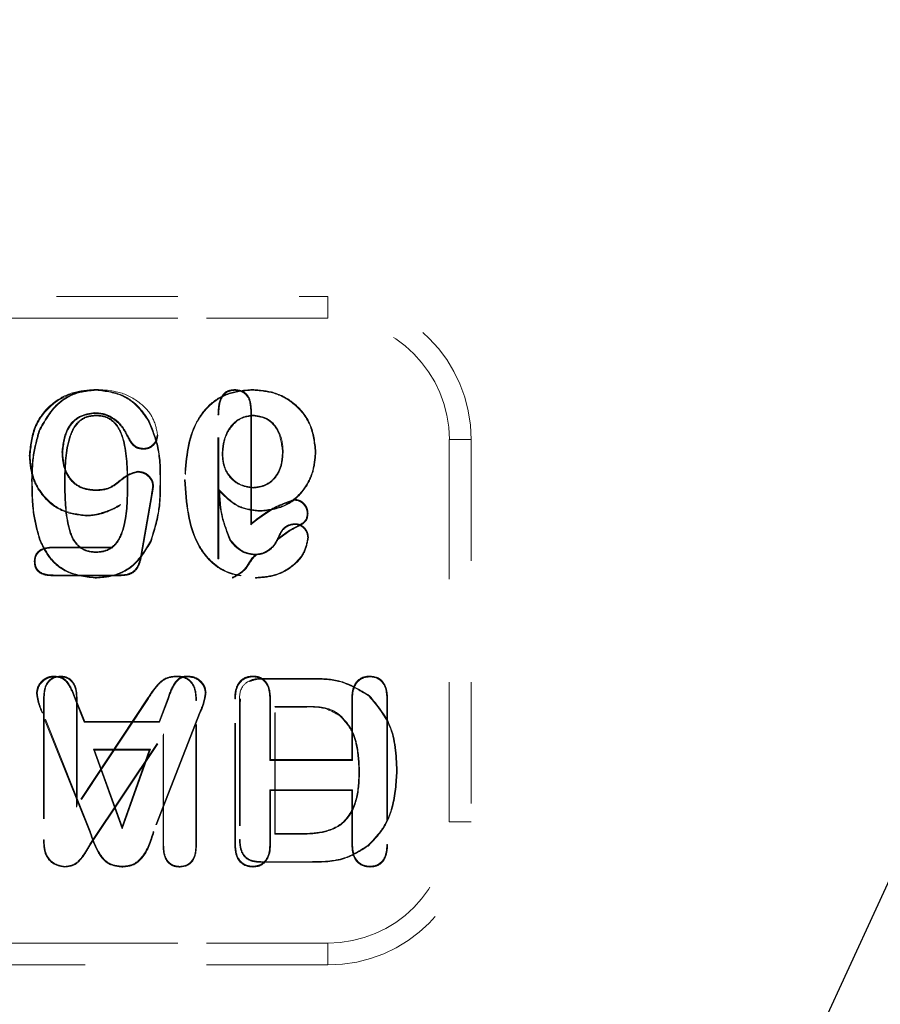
# Model space of a CAD drawing. Header units: inches. Extents: x 220 to 877, y 4 to 174.
# Tile 361 of 656: x 421.457 to 422.166, y 151.398 to 152.21. Entities that reach past the tile are written whole.
import ezdxf

# ---------------------------------------------------------------- set-up
doc = ezdxf.new("R2010")
doc.units = ezdxf.units.IN
doc.header["$LTSCALE"] = 0.5
doc.header["$MEASUREMENT"] = 0
doc.linetypes.add('HIDDEN', pattern=[0.225, 0.15, -0.075])
doc.layers.add('SID-M-S', color=105, linetype='Continuous')
doc.layers.add('SVD-M-S', color=8, linetype='Continuous')

msp = doc.modelspace()

# ---------------------------------------------------------------- linework, layer by layer
at = {"layer": 'SID-M-S'}
msp.add_line((422.81865, 152.90807), (421.14421, 149.25471), dxfattribs=at)
at = {"layer": 'SVD-M-S', "linetype": 'HIDDEN', "lineweight": 18}
for p, q in [((420.68766, 151.98205), (421.71129, 151.98205)), ((421.71129, 151.96401), (421.71129, 151.98205)), ((421.71129, 151.98205), (421.71129, 151.96401)), ((420.68766, 151.96401), (421.71129, 151.96401)), ((421.71129, 151.96401), (420.68766, 151.96401)), ((421.52062, 151.90476), (421.52062, 151.90528)), ((421.63461, 151.90466), (421.63461, 151.90528)), ((421.64912, 151.90476), (421.64912, 151.90528)), ((421.64767, 151.8886), (421.64829, 151.88861)), ((421.64767, 151.8886), (421.64767, 151.79381)), ((421.64829, 151.88861), (421.64829, 151.79504)), ((421.51936, 151.88621), (421.51936, 151.88559)), ((421.52028, 151.88414), (421.52028, 151.88362)), ((421.62135, 151.88442), (421.62073, 151.88442)), ((421.62073, 151.76573), (421.62073, 151.88442)), ((421.62135, 151.76574), (421.62135, 151.88442)), ((421.64995, 151.88414), (421.64995, 151.88362)), ((421.5636, 151.87897), (421.56405, 151.87923)), ((421.47367, 151.87104), (421.47319, 151.87123)), ((421.54689, 151.86638), (421.54633, 151.86612)), ((421.57053, 151.86732), (421.57115, 151.86732)), ((421.55931, 151.85669), (421.55931, 151.85607)), ((421.81135, 151.86394), (421.81135, 151.54898)), ((421.81135, 151.86394), (421.8294, 151.86394)), ((421.8294, 151.86394), (421.81135, 151.86394)), ((421.81135, 151.54898), (421.81135, 151.86394)), ((421.8294, 151.86394), (421.8294, 151.54898)), ((421.46584, 151.8505), (421.46522, 151.8505)), ((421.49216, 151.85358), (421.49278, 151.85357)), ((421.62416, 151.8521), (421.62467, 151.8521)), ((421.6744, 151.8537), (421.67388, 151.8537)), ((421.70093, 151.85392), (421.70144, 151.85391)), ((421.55465, 151.83724), (421.55464, 151.83786)), ((421.46771, 151.83011), (421.46719, 151.83011)), ((421.49423, 151.82712), (421.49475, 151.82712)), ((421.54645, 151.82629), (421.54593, 151.82629)), ((421.56699, 151.82569), (421.56762, 151.82568)), ((421.57297, 151.82835), (421.57349, 151.82835)), ((421.59369, 151.83094), (421.59318, 151.83094)), ((421.64974, 151.82405), (421.64974, 151.82457)), ((421.51892, 151.82198), (421.51893, 151.8226)), ((421.56587, 151.81864), (421.55716, 151.76833)), ((421.56648, 151.81854), (421.55777, 151.76822)), ((421.56587, 151.81864), (421.56648, 151.81854)), ((421.62155, 151.82285), (421.62215, 151.82137)), ((421.54043, 151.81048), (421.5396, 151.80931)), ((421.6838, 151.81411), (421.68379, 151.81473)), ((421.51241, 151.80157), (421.51241, 151.80095)), ((421.65583, 151.8054), (421.65583, 151.80488)), ((421.6943, 151.80316), (421.69492, 151.80316)), ((421.64767, 151.79381), (421.64829, 151.79504)), ((421.68391, 151.79409), (421.68391, 151.79461)), ((421.67985, 151.78886), (421.66883, 151.78078)), ((421.67086, 151.78344), (421.67038, 151.78363)), ((421.67958, 151.78942), (421.67048, 151.78275)), ((421.67958, 151.78942), (421.67985, 151.78886)), ((421.69474, 151.7832), (421.69526, 151.7832)), ((421.47428, 151.78105), (421.4738, 151.78086)), ((421.48437, 151.77474), (421.48435, 151.77536)), ((421.48435, 151.77536), (421.53369, 151.77536)), ((421.48437, 151.77474), (421.53421, 151.77474)), ((421.53421, 151.77474), (421.53369, 151.77536)), ((421.56512, 151.78016), (421.56559, 151.77994)), ((421.63058, 151.7811), (421.63101, 151.78139)), ((421.52006, 151.7709), (421.52006, 151.77142)), ((421.55716, 151.76833), (421.55777, 151.76822)), ((421.65094, 151.76893), (421.65094, 151.76945)), ((421.46996, 151.7637), (421.46934, 151.7637)), ((421.62135, 151.76574), (421.62073, 151.76573)), ((421.48498, 151.75235), (421.48497, 151.75173)), ((421.5395, 151.75173), (421.48497, 151.75173)), ((421.53949, 151.75235), (421.48498, 151.75235)), ((421.53949, 151.75235), (421.5395, 151.75173)), ((421.63259, 151.75039), (421.63258, 151.74977)), ((421.5196, 151.75028), (421.5196, 151.74977)), ((421.65162, 151.75028), (421.65162, 151.74977)), ((421.48602, 151.66844), (421.48601, 151.66906)), ((421.49081, 151.66854), (421.49081, 151.66906)), ((421.58669, 151.66854), (421.58669, 151.66906)), ((421.59631, 151.66844), (421.59631, 151.66906)), ((421.64944, 151.66844), (421.64943, 151.66906)), ((421.65792, 151.66657), (421.65792, 151.66709)), ((421.69797, 151.66709), (421.65792, 151.66709)), ((421.69796, 151.66657), (421.65792, 151.66657)), ((421.69796, 151.66657), (421.69797, 151.66709)), ((421.74589, 151.66844), (421.74589, 151.66906)), ((421.47175, 151.65493), (421.47113, 151.65494)), ((421.61027, 151.65512), (421.61089, 151.65512)), ((421.47703, 151.6514), (421.47703, 151.53391)), ((421.47755, 151.65139), (421.47703, 151.6514)), ((421.47755, 151.65139), (421.47755, 151.53391)), ((421.50313, 151.64978), (421.5037, 151.65002)), ((421.50313, 151.64978), (421.51048, 151.63104)), ((421.5037, 151.65002), (421.5109, 151.63166)), ((421.50408, 151.65149), (421.50459, 151.65149)), ((421.50408, 151.56104), (421.50408, 151.65149)), ((421.5634, 151.65068), (421.50408, 151.56104)), ((421.50459, 151.56276), (421.50459, 151.65149)), ((421.56297, 151.65097), (421.50459, 151.56276)), ((421.5634, 151.65068), (421.56297, 151.65097)), ((421.57214, 151.63166), (421.57933, 151.65042)), ((421.57256, 151.63104), (421.57991, 151.65019)), ((421.57991, 151.65019), (421.57933, 151.65042)), ((421.6025, 151.649), (421.60302, 151.649)), ((421.6025, 151.52924), (421.6025, 151.649)), ((421.60302, 151.52923), (421.60302, 151.649)), ((421.63513, 151.65026), (421.63451, 151.65026)), ((421.63451, 151.53028), (421.63451, 151.65026)), ((421.63513, 151.53029), (421.63513, 151.65026)), ((421.63845, 151.64547), (421.63845, 151.53434)), ((421.63897, 151.64546), (421.63845, 151.64547)), ((421.63925, 151.65021), (421.63897, 151.64546)), ((421.63897, 151.64546), (421.63897, 151.53435)), ((421.66342, 151.65053), (421.66404, 151.65054)), ((421.66342, 151.65053), (421.66342, 151.59954)), ((421.66404, 151.65054), (421.66404, 151.60016)), ((421.73159, 151.65053), (421.73097, 151.65054)), ((421.73097, 151.60016), (421.73097, 151.65054)), ((421.73159, 151.59954), (421.73159, 151.65053)), ((421.74533, 151.6524), (421.74567, 151.65279)), ((421.75988, 151.65026), (421.7605, 151.65026)), ((421.75988, 151.65026), (421.75988, 151.53029)), ((421.7605, 151.65026), (421.7605, 151.53028)), ((421.47632, 151.63884), (421.47574, 151.63861)), ((421.51511, 151.54037), (421.47574, 151.63861)), ((421.51569, 151.54059), (421.47632, 151.63884)), ((421.60589, 151.63967), (421.56735, 151.54077)), ((421.60646, 151.63944), (421.56792, 151.54055)), ((421.60589, 151.63967), (421.60646, 151.63944)), ((421.66746, 151.64398), (421.66798, 151.64347)), ((421.66746, 151.53862), (421.66746, 151.64398)), ((421.66746, 151.64398), (421.69163, 151.64398)), ((421.66798, 151.64347), (421.69163, 151.64347)), ((421.66798, 151.53914), (421.66798, 151.64347)), ((421.69163, 151.64398), (421.69163, 151.64347)), ((421.51048, 151.63104), (421.5109, 151.63166)), ((421.51048, 151.63104), (421.57256, 151.63104)), ((421.5109, 151.63166), (421.57214, 151.63166)), ((421.57256, 151.63104), (421.57214, 151.63166)), ((421.72153, 151.63663), (421.72119, 151.63624)), ((421.51517, 151.53034), (421.57597, 151.62155)), ((421.57597, 151.62155), (421.57546, 151.61985)), ((421.57597, 151.62155), (421.57597, 151.52924)), ((421.5156, 151.53006), (421.57546, 151.61985)), ((421.57546, 151.61985), (421.57546, 151.52923)), ((421.51823, 151.60865), (421.54185, 151.5432)), ((421.56502, 151.60865), (421.51823, 151.60865)), ((421.51823, 151.60865), (421.51911, 151.60803)), ((421.51911, 151.60803), (421.54184, 151.54504)), ((421.56414, 151.60803), (421.51911, 151.60803)), ((421.54184, 151.54504), (421.56414, 151.60803)), ((421.54185, 151.5432), (421.56502, 151.60865)), ((421.56502, 151.60865), (421.56414, 151.60803)), ((421.66342, 151.59954), (421.66404, 151.60016)), ((421.66342, 151.59954), (421.73159, 151.59954)), ((421.66404, 151.60016), (421.73097, 151.60016)), ((421.73159, 151.59954), (421.73097, 151.60016)), ((421.73739, 151.59072), (421.73688, 151.59072)), ((421.76786, 151.59093), (421.76837, 151.59093)), ((421.73159, 151.57519), (421.66342, 151.57519)), ((421.66342, 151.57519), (421.66342, 151.53047)), ((421.66342, 151.57519), (421.66404, 151.57457)), ((421.73097, 151.57457), (421.66404, 151.57457)), ((421.66404, 151.57457), (421.66404, 151.53046)), ((421.73159, 151.57519), (421.73097, 151.57457)), ((421.73097, 151.53046), (421.73097, 151.57457)), ((421.73159, 151.53047), (421.73159, 151.57519)), ((421.50408, 151.56104), (421.50459, 151.56276)), ((421.81135, 151.54898), (421.8294, 151.54898)), ((421.8294, 151.54898), (421.81135, 151.54898)), ((421.51569, 151.54059), (421.51511, 151.54037)), ((421.54185, 151.5432), (421.54184, 151.54504)), ((421.56735, 151.54077), (421.56792, 151.54055)), ((421.47755, 151.53391), (421.47703, 151.53391)), ((421.63897, 151.53435), (421.63845, 151.53434)), ((421.66746, 151.53862), (421.66798, 151.53914)), ((421.68859, 151.53862), (421.66746, 151.53862)), ((421.68859, 151.53914), (421.66798, 151.53914)), ((421.68859, 151.53862), (421.68859, 151.53914)), ((421.51517, 151.53034), (421.5156, 151.53006)), ((421.57597, 151.52924), (421.57546, 151.52923)), ((421.6025, 151.52924), (421.60302, 151.52923)), ((421.63513, 151.53029), (421.63451, 151.53028)), ((421.66342, 151.53047), (421.66404, 151.53046)), ((421.73159, 151.53047), (421.73097, 151.53046)), ((421.74408, 151.52929), (421.74441, 151.52889)), ((421.75988, 151.53029), (421.7605, 151.53028)), ((421.47911, 151.52235), (421.47863, 151.52216)), ((421.65654, 151.51603), (421.65654, 151.51551)), ((421.65654, 151.51603), (421.69692, 151.51603)), ((421.65654, 151.51551), (421.69692, 151.51551)), ((421.69692, 151.51603), (421.69692, 151.51551)), ((421.49454, 151.51209), (421.49453, 151.51158)), ((421.54162, 151.5122), (421.54163, 151.51158)), ((421.58908, 151.51209), (421.58908, 151.51158)), ((421.64943, 151.5122), (421.64943, 151.51158)), ((421.74589, 151.5122), (421.74589, 151.51158)), ((421.71129, 151.44891), (420.68766, 151.44891)), ((420.68766, 151.44891), (421.71129, 151.44891)), ((421.71129, 151.44891), (421.71129, 151.43087)), ((421.71129, 151.43087), (421.71129, 151.44891)), ((421.71129, 151.43087), (420.68766, 151.43087))]:
    msp.add_line(p, q, dxfattribs=at)
for centre, radius, start, end in [((421.71129, 151.86394), 0.11811, 0, 90), ((421.71129, 151.86394), 0.10007, 0, 90), ((421.71129, 151.86394), 0.10007, 0, 90), ((421.71129, 151.54898), 0.10007, 270, 0), ((421.71129, 151.54898), 0.11811, 270, 0), ((421.71129, 151.54898), 0.10007, 270, 0)]:
    msp.add_arc(centre, radius, start, end, dxfattribs=at)
for points, knots in [([(421.46522, 151.8505), (421.46605, 151.85863), (421.46769, 151.87487), (421.482, 151.89358), (421.50061, 151.90385), (421.51337, 151.9048), (421.51976, 151.90528)], [0, 0, 0, 0, 0.280075, 0.559204, 0.779404, 1, 1, 1, 1]), ([(421.46584, 151.8505), (421.46666, 151.85855), (421.46828, 151.87461), (421.48242, 151.8931), (421.50082, 151.90325), (421.51344, 151.90419), (421.51976, 151.90466)], [0, 0, 0, 0, 0.280442, 0.559177, 0.77906, 1, 1, 1, 1]), ([(421.52062, 151.90528), (421.51482, 151.90471), (421.50324, 151.90359), (421.48481, 151.89254), (421.47759, 151.87931), (421.47319, 151.87123)], [0, 0, 0, 0, 0.2805729, 0.5610777, 1, 1, 1, 1]), ([(421.52062, 151.90476), (421.51489, 151.9042), (421.50342, 151.90309), (421.48518, 151.89215), (421.47803, 151.87905), (421.47367, 151.87104)], [0, 0, 0, 0, 0.280548, 0.560715, 1, 1, 1, 1]), ([(421.51976, 151.90528), (421.52638, 151.90495), (421.53962, 151.90429), (421.55621, 151.89552), (421.568, 151.88267), (421.5701, 151.87244), (421.57115, 151.86732)], [0, 0, 0, 0, 0.280869, 0.560679, 0.780594, 1, 1, 1, 1]), ([(421.56405, 151.87923), (421.56129, 151.88336), (421.55578, 151.89162), (421.54123, 151.90259), (421.52842, 151.90426), (421.52062, 151.90528)], [0, 0, 0, 0, 0.280993, 0.561726, 1, 1, 1, 1]), ([(421.5636, 151.87897), (421.56087, 151.88307), (421.55541, 151.89125), (421.54101, 151.9021), (421.52834, 151.90376), (421.52062, 151.90476)], [0, 0, 0, 0, 0.281467, 0.562052, 1, 1, 1, 1]), ([(421.64912, 151.90528), (421.64255, 151.90475), (421.62942, 151.90369), (421.61217, 151.89294), (421.59571, 151.86896), (421.59422, 151.84661), (421.59318, 151.83094)], [0, 0, 0, 0, 0.187077, 0.373675, 0.560628, 1, 1, 1, 1]), ([(421.64912, 151.90476), (421.64261, 151.90424), (421.62961, 151.90319), (421.61252, 151.89255), (421.5962, 151.86874), (421.59472, 151.84654), (421.59369, 151.83094)], [0, 0, 0, 0, 0.186911, 0.37284, 0.559445, 1, 1, 1, 1]), ([(421.62073, 151.88442), (421.62093, 151.88926), (421.62118, 151.89533), (421.62498, 151.90136), (421.62858, 151.90461), (421.6322, 151.90501), (421.63461, 151.90528)], [0, 0, 0, 0, 0.499468, 0.625552, 0.750747, 1, 1, 1, 1]), ([(421.62135, 151.88442), (421.62154, 151.88916), (421.62177, 151.89507), (421.62544, 151.90092), (421.62885, 151.90403), (421.6323, 151.90441), (421.63461, 151.90466)], [0, 0, 0, 0, 0.506436, 0.630972, 0.753295, 1, 1, 1, 1]), ([(421.63461, 151.90528), (421.6369, 151.90501), (421.64149, 151.90449), (421.64758, 151.89819), (421.64802, 151.89225), (421.64829, 151.88861)], [0, 0, 0, 0, 0.280361, 0.559919, 1, 1, 1, 1]), ([(421.63461, 151.90466), (421.63608, 151.90455), (421.63899, 151.90435), (421.64289, 151.90218), (421.64704, 151.89719), (421.64741, 151.89215), (421.64767, 151.8886)], [0, 0, 0, 0, 0.188034, 0.372299, 0.55708, 1, 1, 1, 1]), ([(421.70144, 151.85391), (421.70059, 151.8616), (421.69889, 151.87697), (421.68488, 151.89432), (421.66724, 151.90389), (421.65516, 151.90481), (421.64912, 151.90528)], [0, 0, 0, 0, 0.279719, 0.559036, 0.779416, 1, 1, 1, 1]), ([(421.70093, 151.85392), (421.70008, 151.86153), (421.6984, 151.87675), (421.68454, 151.89391), (421.66707, 151.90339), (421.65511, 151.9043), (421.64912, 151.90476)], [0, 0, 0, 0, 0.279828, 0.558869, 0.77913, 1, 1, 1, 1]), ([(421.51936, 151.88621), (421.51488, 151.8856), (421.50593, 151.88438), (421.49429, 151.87203), (421.49297, 151.86056), (421.49216, 151.85358)], [0, 0, 0, 0, 0.280933, 0.562407, 1, 1, 1, 1]), ([(421.51936, 151.88559), (421.51499, 151.885), (421.50624, 151.88381), (421.49486, 151.8717), (421.49357, 151.86045), (421.49278, 151.85357)], [0, 0, 0, 0, 0.279961, 0.560246, 1, 1, 1, 1]), ([(421.49423, 151.82712), (421.49436, 151.83867), (421.49456, 151.85602), (421.50162, 151.87593), (421.51136, 151.8834), (421.51731, 151.88389), (421.52028, 151.88414)], [0, 0, 0, 0, 0.497472, 0.747313, 0.873819, 1, 1, 1, 1]), ([(421.49475, 151.82712), (421.49488, 151.83863), (421.49508, 151.85585), (421.50203, 151.87558), (421.51157, 151.88291), (421.51737, 151.88338), (421.52028, 151.88362)], [0, 0, 0, 0, 0.501487, 0.750618, 0.875105, 1, 1, 1, 1]), ([(421.54689, 151.86638), (421.54533, 151.86935), (421.5422, 151.8753), (421.53521, 151.88175), (421.5273, 151.88558), (421.522, 151.886), (421.51936, 151.88621)], [0, 0, 0, 0, 0.278852, 0.558815, 0.779736, 1, 1, 1, 1]), ([(421.54633, 151.86612), (421.54479, 151.86905), (421.54172, 151.87489), (421.53487, 151.88122), (421.52713, 151.88497), (421.52195, 151.88539), (421.51936, 151.88559)], [0, 0, 0, 0, 0.280165, 0.560008, 0.780024, 1, 1, 1, 1]), ([(421.52028, 151.88414), (421.52329, 151.8839), (421.52932, 151.88342), (421.53917, 151.87581), (421.54624, 151.85559), (421.54636, 151.838), (421.54645, 151.82629)], [0, 0, 0, 0, 0.126073, 0.252662, 0.502459, 1, 1, 1, 1]), ([(421.52028, 151.88362), (421.52323, 151.88339), (421.52912, 151.88293), (421.53877, 151.87545), (421.54572, 151.85543), (421.54585, 151.83796), (421.54593, 151.82629)], [0, 0, 0, 0, 0.124889, 0.249335, 0.49844, 1, 1, 1, 1]), ([(421.62416, 151.8521), (421.62447, 151.85637), (421.62511, 151.86493), (421.63105, 151.87556), (421.63976, 151.88295), (421.64656, 151.88375), (421.64995, 151.88414)], [0, 0, 0, 0, 0.279176, 0.558869, 0.779624, 1, 1, 1, 1]), ([(421.62467, 151.8521), (421.62498, 151.85632), (421.62561, 151.86475), (421.63145, 151.8752), (421.63998, 151.88247), (421.64663, 151.88324), (421.64995, 151.88362)], [0, 0, 0, 0, 0.280632, 0.560536, 0.78037, 1, 1, 1, 1]), ([(421.64995, 151.88414), (421.65407, 151.88351), (421.66231, 151.88225), (421.67015, 151.87309), (421.67392, 151.86329), (421.67424, 151.85689), (421.6744, 151.8537)], [0, 0, 0, 0, 0.279734, 0.559802, 0.780298, 1, 1, 1, 1]), ([(421.64995, 151.88362), (421.65396, 151.88301), (421.66198, 151.88177), (421.6721, 151.87033), (421.67321, 151.86), (421.67388, 151.8537)], [0, 0, 0, 0, 0.279539, 0.560136, 1, 1, 1, 1]), ([(421.57297, 151.82835), (421.57297, 151.83819), (421.57297, 151.85569), (421.56645, 151.87188), (421.5636, 151.87897)], [0, 0, 0, 0, 0.561814, 1, 1, 1, 1]), ([(421.57349, 151.82835), (421.57349, 151.83822), (421.57348, 151.85581), (421.56692, 151.87208), (421.56405, 151.87923)], [0, 0, 0, 0, 0.560838, 1, 1, 1, 1]), ([(421.47319, 151.87123), (421.47114, 151.86368), (421.46749, 151.8502), (421.46728, 151.83625), (421.46719, 151.83011)], [0, 0, 0, 0, 0.559554, 1, 1, 1, 1]), ([(421.47367, 151.87104), (421.47164, 151.86354), (421.468, 151.85012), (421.4678, 151.83623), (421.46771, 151.83011)], [0, 0, 0, 0, 0.559087, 1, 1, 1, 1]), ([(421.55931, 151.85607), (421.55767, 151.85622), (421.55439, 151.85653), (421.54943, 151.86005), (421.5475, 151.86382), (421.54633, 151.86612)], [0, 0, 0, 0, 0.280017, 0.560139, 1, 1, 1, 1]), ([(421.55931, 151.85669), (421.55774, 151.85683), (421.55462, 151.85713), (421.54987, 151.86052), (421.54802, 151.86415), (421.54689, 151.86638)], [0, 0, 0, 0, 0.2782559, 0.5557717, 1, 1, 1, 1]), ([(421.57053, 151.86732), (421.57027, 151.86574), (421.56973, 151.86256), (421.56666, 151.85916), (421.56311, 151.85695), (421.56058, 151.85678), (421.55931, 151.85669)], [0, 0, 0, 0, 0.277791, 0.559583, 0.778147, 1, 1, 1, 1]), ([(421.57115, 151.86732), (421.57087, 151.86565), (421.57031, 151.86228), (421.56707, 151.85868), (421.56331, 151.85636), (421.56065, 151.85616), (421.55931, 151.85607)], [0, 0, 0, 0, 0.278968, 0.55929, 0.779513, 1, 1, 1, 1]), ([(421.51241, 151.80095), (421.50527, 151.80186), (421.49099, 151.80368), (421.47534, 151.81725), (421.46663, 151.83368), (421.46569, 151.84489), (421.46522, 151.8505)], [0, 0, 0, 0, 0.279525, 0.558857, 0.77936, 1, 1, 1, 1]), ([(421.51241, 151.80157), (421.50536, 151.80247), (421.49128, 151.80426), (421.47583, 151.81766), (421.46724, 151.83387), (421.46631, 151.84495), (421.46584, 151.8505)], [0, 0, 0, 0, 0.279519, 0.558504, 0.778985, 1, 1, 1, 1]), ([(421.49216, 151.85358), (421.49245, 151.84925), (421.49302, 151.84058), (421.4991, 151.82962), (421.50863, 151.82303), (421.51549, 151.82233), (421.51892, 151.82198)], [0, 0, 0, 0, 0.278823, 0.558736, 0.779773, 1, 1, 1, 1]), ([(421.49278, 151.85357), (421.49306, 151.84931), (421.49362, 151.84079), (421.49957, 151.83006), (421.50888, 151.82362), (421.51557, 151.82294), (421.51893, 151.8226)], [0, 0, 0, 0, 0.280699, 0.560258, 0.779956, 1, 1, 1, 1]), ([(421.64974, 151.82405), (421.64579, 151.82463), (421.63788, 151.82579), (421.62935, 151.83354), (421.62479, 151.84278), (421.62437, 151.84899), (421.62416, 151.8521)], [0, 0, 0, 0, 0.279467, 0.559452, 0.780102, 1, 1, 1, 1]), ([(421.64974, 151.82457), (421.64587, 151.82514), (421.63812, 151.82628), (421.62976, 151.83387), (421.62529, 151.84293), (421.62488, 151.84904), (421.62467, 151.8521)], [0, 0, 0, 0, 0.279326, 0.558659, 0.779189, 1, 1, 1, 1]), ([(421.67388, 151.8537), (421.67363, 151.84972), (421.67312, 151.84179), (421.66761, 151.83181), (421.65908, 151.82564), (421.65285, 151.82493), (421.64974, 151.82457)], [0, 0, 0, 0, 0.2806747, 0.5602757, 0.7801697, 1, 1, 1, 1]), ([(421.6744, 151.8537), (421.67414, 151.84967), (421.67362, 151.84161), (421.668, 151.83145), (421.65929, 151.82515), (421.65292, 151.82442), (421.64974, 151.82405)], [0, 0, 0, 0, 0.278969, 0.558885, 0.779705, 1, 1, 1, 1]), ([(421.65583, 151.8054), (421.66275, 151.80628), (421.67659, 151.80802), (421.6915, 151.82155), (421.69953, 151.83762), (421.70046, 151.84848), (421.70093, 151.85392)], [0, 0, 0, 0, 0.279283, 0.558244, 0.778895, 1, 1, 1, 1]), ([(421.65583, 151.80488), (421.66283, 151.80577), (421.67683, 151.80754), (421.69191, 151.82122), (421.70004, 151.83746), (421.70097, 151.84843), (421.70144, 151.85391)], [0, 0, 0, 0, 0.279388, 0.558651, 0.779278, 1, 1, 1, 1]), ([(421.51892, 151.82198), (421.52278, 151.82208), (421.53049, 151.82228), (421.53908, 151.82879), (421.5464, 151.83487), (421.55193, 151.83646), (421.55465, 151.83724)], [0, 0, 0, 0, 0.28487, 0.569566, 0.788821, 1, 1, 1, 1]), ([(421.51893, 151.8226), (421.52272, 151.82269), (421.53031, 151.82288), (421.53879, 151.82937), (421.54616, 151.83547), (421.55182, 151.83706), (421.55464, 151.83786)], [0, 0, 0, 0, 0.279977, 0.560502, 0.78139, 1, 1, 1, 1]), ([(421.55464, 151.83786), (421.55648, 151.83763), (421.56016, 151.83718), (421.56424, 151.83388), (421.56712, 151.83002), (421.56745, 151.82712), (421.56762, 151.82568)], [0, 0, 0, 0, 0.279669, 0.559699, 0.780039, 1, 1, 1, 1]), ([(421.55465, 151.83724), (421.5564, 151.83702), (421.55991, 151.83659), (421.56378, 151.83344), (421.56652, 151.82979), (421.56684, 151.82705), (421.56699, 151.82569)], [0, 0, 0, 0, 0.280665, 0.561365, 0.781253, 1, 1, 1, 1]), ([(421.46719, 151.83011), (421.46728, 151.82074), (421.46743, 151.80403), (421.47186, 151.78794), (421.4738, 151.78086)], [0, 0, 0, 0, 0.56037, 1, 1, 1, 1]), ([(421.46771, 151.83011), (421.46779, 151.82077), (421.46794, 151.80412), (421.47235, 151.78809), (421.47428, 151.78105)], [0, 0, 0, 0, 0.561036, 1, 1, 1, 1]), ([(421.52006, 151.7709), (421.51714, 151.77114), (421.51127, 151.77162), (421.50144, 151.77875), (421.4948, 151.79867), (421.49446, 151.81575), (421.49423, 151.82712)], [0, 0, 0, 0, 0.126103, 0.252838, 0.502509, 1, 1, 1, 1]), ([(421.52006, 151.77142), (421.5172, 151.77165), (421.51147, 151.77212), (421.50184, 151.77911), (421.49532, 151.79885), (421.49498, 151.8158), (421.49475, 151.82712)], [0, 0, 0, 0, 0.125052, 0.249629, 0.498484, 1, 1, 1, 1]), ([(421.54593, 151.82629), (421.54582, 151.81499), (421.54565, 151.79807), (421.53835, 151.77868), (421.52861, 151.77203), (421.52291, 151.77162), (421.52006, 151.77142)], [0, 0, 0, 0, 0.5015325, 0.7504334, 0.8749654, 1, 1, 1, 1]), ([(421.54645, 151.82629), (421.54633, 151.81494), (421.54617, 151.79789), (421.53875, 151.77831), (421.5288, 151.77154), (421.52297, 151.77111), (421.52006, 151.7709)], [0, 0, 0, 0, 0.497553, 0.747354, 0.873984, 1, 1, 1, 1]), ([(421.56512, 151.78016), (421.56785, 151.78893), (421.57276, 151.80466), (421.57291, 151.82109), (421.57297, 151.82835)], [0, 0, 0, 0, 0.558432, 1, 1, 1, 1]), ([(421.56559, 151.77994), (421.56834, 151.78877), (421.57327, 151.80456), (421.57342, 151.82107), (421.57349, 151.82835)], [0, 0, 0, 0, 0.559155, 1, 1, 1, 1]), ([(421.56699, 151.82569), (421.5668, 151.82438), (421.56645, 151.82203), (421.56605, 151.81968), (421.56587, 151.81864)], [0, 0, 0, 0, 0.556751, 1, 1, 1, 1]), ([(421.56762, 151.82568), (421.56742, 151.82434), (421.56707, 151.82196), (421.56666, 151.81959), (421.56648, 151.81854)], [0, 0, 0, 0, 0.559923, 1, 1, 1, 1]), ([(421.59318, 151.83094), (421.59446, 151.81163), (421.59608, 151.78746), (421.61285, 151.76455), (421.6278, 151.75256), (421.6421, 151.75088), (421.65162, 151.74977)], [0, 0, 0, 0, 0.499053, 0.624837, 0.750522, 1, 1, 1, 1]), ([(421.59369, 151.83094), (421.59497, 151.81172), (421.59656, 151.78769), (421.61321, 151.76493), (421.62802, 151.75304), (421.64219, 151.75139), (421.65162, 151.75028)], [0, 0, 0, 0, 0.500262, 0.625756, 0.750975, 1, 1, 1, 1]), ([(421.63058, 151.7811), (421.62764, 151.78864), (421.62239, 151.8021), (421.62181, 151.81651), (421.62155, 151.82285)], [0, 0, 0, 0, 0.559787, 1, 1, 1, 1]), ([(421.62155, 151.82285), (421.62686, 151.81729), (421.63635, 151.80738), (421.64988, 151.806), (421.65583, 151.8054)], [0, 0, 0, 0, 0.560007, 1, 1, 1, 1]), ([(421.62215, 151.82137), (421.62743, 151.8161), (421.63688, 151.80669), (421.65003, 151.80544), (421.65583, 151.80488)], [0, 0, 0, 0, 0.559367, 1, 1, 1, 1]), ([(421.63101, 151.78139), (421.62816, 151.78858), (421.62307, 151.80146), (421.62243, 151.81527), (421.62215, 151.82137)], [0, 0, 0, 0, 0.55837, 1, 1, 1, 1]), ([(421.54043, 151.81048), (421.53745, 151.80886), (421.53256, 151.80619), (421.52528, 151.80353), (421.51893, 151.8019), (421.51458, 151.80168), (421.51241, 151.80157)], [0, 0, 0, 0, 0.341425, 0.561414, 0.780857, 1, 1, 1, 1]), ([(421.5396, 151.80931), (421.53479, 151.8068), (421.52623, 151.8023), (421.51663, 151.80136), (421.51241, 151.80095)], [0, 0, 0, 0, 0.5603112, 1, 1, 1, 1]), ([(421.64767, 151.79381), (421.65391, 151.79868), (421.66495, 151.80729), (421.67809, 151.81204), (421.6838, 151.81411)], [0, 0, 0, 0, 0.565284, 1, 1, 1, 1]), ([(421.64829, 151.79504), (421.65439, 151.79977), (421.66523, 151.80818), (421.67813, 151.81273), (421.68379, 151.81473)], [0, 0, 0, 0, 0.562116, 1, 1, 1, 1]), ([(421.68379, 151.81473), (421.68544, 151.81448), (421.68876, 151.814), (421.69228, 151.81076), (421.69453, 151.80707), (421.69479, 151.80447), (421.69492, 151.80316)], [0, 0, 0, 0, 0.279006, 0.559181, 0.779708, 1, 1, 1, 1]), ([(421.6838, 151.81411), (421.68535, 151.81388), (421.68848, 151.81341), (421.6918, 151.81035), (421.69393, 151.80686), (421.69418, 151.8044), (421.6943, 151.80316)], [0, 0, 0, 0, 0.277566, 0.558651, 0.779074, 1, 1, 1, 1]), ([(421.6943, 151.80316), (421.69407, 151.80113), (421.69361, 151.79703), (421.68701, 151.79307), (421.68243, 151.79082), (421.67958, 151.78942)], [0, 0, 0, 0, 0.270954, 0.546277, 1, 1, 1, 1]), ([(421.69492, 151.80316), (421.69468, 151.80101), (421.69418, 151.7967), (421.68742, 151.79256), (421.68273, 151.79027), (421.67985, 151.78886)], [0, 0, 0, 0, 0.2779716, 0.5575629, 1, 1, 1, 1]), ([(421.68391, 151.79461), (421.68218, 151.79438), (421.67872, 151.79392), (421.67345, 151.79021), (421.67154, 151.78612), (421.67038, 151.78363)], [0, 0, 0, 0, 0.2801358, 0.5606378, 1, 1, 1, 1]), ([(421.68391, 151.79409), (421.68225, 151.79387), (421.67892, 151.79343), (421.67383, 151.78983), (421.67198, 151.78587), (421.67086, 151.78344)], [0, 0, 0, 0, 0.278778, 0.5579337, 1, 1, 1, 1]), ([(421.69526, 151.7832), (421.69503, 151.78487), (421.69457, 151.7882), (421.69155, 151.79193), (421.68787, 151.7943), (421.68523, 151.79451), (421.68391, 151.79461)], [0, 0, 0, 0, 0.279387, 0.559282, 0.779573, 1, 1, 1, 1]), ([(421.69474, 151.7832), (421.69452, 151.78479), (421.69408, 151.78798), (421.6912, 151.79153), (421.68769, 151.7938), (421.68518, 151.794), (421.68391, 151.79409)], [0, 0, 0, 0, 0.279711, 0.559877, 0.778913, 1, 1, 1, 1]), ([(421.67038, 151.78363), (421.66937, 151.78144), (421.66736, 151.77706), (421.66225, 151.77253), (421.65661, 151.76984), (421.65283, 151.76958), (421.65094, 151.76945)], [0, 0, 0, 0, 0.279963, 0.559815, 0.779832, 1, 1, 1, 1]), ([(421.67086, 151.78344), (421.66983, 151.7812), (421.66777, 151.77672), (421.66253, 151.77209), (421.65674, 151.76934), (421.65287, 151.76907), (421.65094, 151.76893)], [0, 0, 0, 0, 0.27909, 0.559118, 0.780178, 1, 1, 1, 1]), ([(421.65162, 151.74977), (421.65729, 151.7502), (421.66862, 151.75106), (421.68263, 151.75896), (421.69265, 151.77002), (421.69439, 151.77882), (421.69526, 151.7832)], [0, 0, 0, 0, 0.2806, 0.560848, 0.780976, 1, 1, 1, 1]), ([(421.65162, 151.75028), (421.65723, 151.75071), (421.66845, 151.75156), (421.68229, 151.75936), (421.69217, 151.77026), (421.69389, 151.7789), (421.69474, 151.7832)], [0, 0, 0, 0, 0.281725, 0.562372, 0.782147, 1, 1, 1, 1]), ([(421.46934, 151.7637), (421.46962, 151.76572), (421.47016, 151.76975), (421.47596, 151.77481), (421.48117, 151.77515), (421.48435, 151.77536)], [0, 0, 0, 0, 0.279706, 0.559386, 1, 1, 1, 1]), ([(421.46996, 151.7637), (421.47006, 151.76498), (421.47026, 151.76751), (421.47233, 151.77082), (421.47684, 151.77425), (421.48125, 151.77454), (421.48437, 151.77474)], [0, 0, 0, 0, 0.186887, 0.370092, 0.554846, 1, 1, 1, 1]), ([(421.4738, 151.78086), (421.47624, 151.7759), (421.4811, 151.76598), (421.49656, 151.75258), (421.51087, 151.75083), (421.5196, 151.74977)], [0, 0, 0, 0, 0.281133, 0.561633, 1, 1, 1, 1]), ([(421.47428, 151.78105), (421.4767, 151.77613), (421.48151, 151.76632), (421.4968, 151.75306), (421.51096, 151.75133), (421.5196, 151.75028)], [0, 0, 0, 0, 0.281517, 0.561565, 1, 1, 1, 1]), ([(421.5196, 151.75028), (421.525, 151.75069), (421.53578, 151.75149), (421.55351, 151.76068), (421.56071, 151.77277), (421.56512, 151.78016)], [0, 0, 0, 0, 0.2810456, 0.5606288, 1, 1, 1, 1]), ([(421.5196, 151.74977), (421.52505, 151.75017), (421.53594, 151.75099), (421.55385, 151.76027), (421.56114, 151.77249), (421.56559, 151.77994)], [0, 0, 0, 0, 0.280797, 0.561025, 1, 1, 1, 1]), ([(421.65094, 151.76893), (421.64814, 151.7693), (421.64352, 151.76991), (421.63798, 151.77327), (421.63381, 151.77675), (421.63165, 151.77965), (421.63058, 151.7811)], [0, 0, 0, 0, 0.339989, 0.560427, 0.780616, 1, 1, 1, 1]), ([(421.65094, 151.76945), (421.64869, 151.7697), (421.6442, 151.77021), (421.63699, 151.77419), (421.63328, 151.77866), (421.63101, 151.78139)], [0, 0, 0, 0, 0.280009, 0.560501, 1, 1, 1, 1]), ([(421.55716, 151.76833), (421.55665, 151.76586), (421.55563, 151.76099), (421.55161, 151.75487), (421.54539, 151.75258), (421.54148, 151.75243), (421.53949, 151.75235)], [0, 0, 0, 0, 0.284658, 0.559549, 0.776624, 1, 1, 1, 1]), ([(421.55777, 151.76822), (421.55725, 151.7657), (421.5562, 151.76068), (421.552, 151.75436), (421.54556, 151.75198), (421.54153, 151.75182), (421.5395, 151.75173)], [0, 0, 0, 0, 0.280904, 0.559344, 0.779202, 1, 1, 1, 1]), ([(421.65388, 151.76984), (421.65311, 151.76931), (421.64849, 151.76617), (421.64462, 151.75615), (421.63651, 151.75185), (421.63258, 151.74977)], [0, 0, 0, 0, 0.094297, 0.561503, 1, 1, 1, 1]), ([(421.65177, 151.76904), (421.65157, 151.7689), (421.64759, 151.76606), (421.64429, 151.75666), (421.63634, 151.7524), (421.63259, 151.75039)], [0, 0, 0, 0, 0.027346, 0.54005, 1, 1, 1, 1]), ([(421.48497, 151.75173), (421.48288, 151.75182), (421.47871, 151.75198), (421.47307, 151.75416), (421.46972, 151.75873), (421.46947, 151.76204), (421.46934, 151.7637)], [0, 0, 0, 0, 0.2811327, 0.5607075, 0.7797799, 1, 1, 1, 1]), ([(421.48498, 151.75235), (421.48293, 151.75243), (421.4789, 151.75259), (421.47349, 151.75465), (421.47031, 151.75898), (421.47008, 151.76211), (421.46996, 151.7637)], [0, 0, 0, 0, 0.287619, 0.566254, 0.779812, 1, 1, 1, 1]), ([(421.47113, 151.65494), (421.47147, 151.65705), (421.47215, 151.66128), (421.47627, 151.66577), (421.481, 151.66863), (421.48434, 151.66892), (421.48601, 151.66906)], [0, 0, 0, 0, 0.278881, 0.559197, 0.779567, 1, 1, 1, 1]), ([(421.47175, 151.65493), (421.47207, 151.65694), (421.47272, 151.66099), (421.47667, 151.66528), (421.48121, 151.66803), (421.48441, 151.6683), (421.48602, 151.66844)], [0, 0, 0, 0, 0.277627, 0.559007, 0.778568, 1, 1, 1, 1]), ([(421.49081, 151.66906), (421.48844, 151.66874), (421.48368, 151.66811), (421.4777, 151.66129), (421.47729, 151.65516), (421.47703, 151.6514)], [0, 0, 0, 0, 0.279737, 0.55929, 1, 1, 1, 1]), ([(421.49081, 151.66854), (421.48928, 151.66842), (421.48624, 151.66819), (421.48227, 151.66573), (421.47816, 151.66035), (421.4778, 151.6551), (421.47755, 151.65139)], [0, 0, 0, 0, 0.186733, 0.371491, 0.556734, 1, 1, 1, 1]), ([(421.48601, 151.66906), (421.48869, 151.66872), (421.49405, 151.66806), (421.49976, 151.65993), (421.5022, 151.65379), (421.5037, 151.65002)], [0, 0, 0, 0, 0.278317, 0.557222, 1, 1, 1, 1]), ([(421.48602, 151.66844), (421.48858, 151.66812), (421.49372, 151.66749), (421.49924, 151.65955), (421.50164, 151.65352), (421.50313, 151.64978)], [0, 0, 0, 0, 0.273298, 0.548065, 1, 1, 1, 1]), ([(421.50459, 151.65149), (421.50449, 151.65385), (421.5043, 151.65856), (421.50135, 151.66463), (421.49638, 151.66849), (421.49267, 151.66887), (421.49081, 151.66906)], [0, 0, 0, 0, 0.280987, 0.560341, 0.780079, 1, 1, 1, 1]), ([(421.50408, 151.65149), (421.50398, 151.65381), (421.5038, 151.65839), (421.50095, 151.66428), (421.49617, 151.668), (421.4926, 151.66836), (421.49081, 151.66854)], [0, 0, 0, 0, 0.285182, 0.563568, 0.780924, 1, 1, 1, 1]), ([(421.58669, 151.66906), (421.58371, 151.66879), (421.57776, 151.66826), (421.56953, 151.66112), (421.56546, 151.65483), (421.56297, 151.65097)], [0, 0, 0, 0, 0.279312, 0.558806, 1, 1, 1, 1]), ([(421.58669, 151.66854), (421.58378, 151.66829), (421.57797, 151.66777), (421.56988, 151.66073), (421.56587, 151.65451), (421.5634, 151.65068)], [0, 0, 0, 0, 0.277305, 0.554541, 1, 1, 1, 1]), ([(421.57933, 151.65042), (421.58096, 151.65531), (421.58321, 151.6621), (421.59015, 151.66877), (421.59425, 151.66896), (421.59631, 151.66906)], [0, 0, 0, 0, 0.561989, 0.779811, 1, 1, 1, 1]), ([(421.57991, 151.65019), (421.58151, 151.65504), (421.5837, 151.66167), (421.59041, 151.66817), (421.59432, 151.66835), (421.59631, 151.66844)], [0, 0, 0, 0, 0.571938, 0.781803, 1, 1, 1, 1]), ([(421.60302, 151.649), (421.6029, 151.65176), (421.60268, 151.65726), (421.59944, 151.66459), (421.59321, 151.66863), (421.58886, 151.66891), (421.58669, 151.66906)], [0, 0, 0, 0, 0.2810153, 0.5602589, 0.7796095, 1, 1, 1, 1]), ([(421.6025, 151.649), (421.60239, 151.65171), (421.60217, 151.65708), (421.59905, 151.66422), (421.59302, 151.66813), (421.58881, 151.6684), (421.58669, 151.66854)], [0, 0, 0, 0, 0.2846, 0.562738, 0.779112, 1, 1, 1, 1]), ([(421.59631, 151.66906), (421.59839, 151.66878), (421.60256, 151.66824), (421.60719, 151.66449), (421.61033, 151.66004), (421.6107, 151.65676), (421.61089, 151.65512)], [0, 0, 0, 0, 0.279545, 0.559617, 0.779983, 1, 1, 1, 1]), ([(421.59631, 151.66844), (421.5983, 151.66818), (421.60229, 151.66765), (421.60673, 151.66406), (421.60974, 151.65981), (421.61009, 151.65668), (421.61027, 151.65512)], [0, 0, 0, 0, 0.280044, 0.560803, 0.780654, 1, 1, 1, 1]), ([(421.63451, 151.65026), (421.63462, 151.6528), (421.63484, 151.65786), (421.638, 151.66442), (421.64344, 151.66847), (421.64743, 151.66886), (421.64943, 151.66906)], [0, 0, 0, 0, 0.28083, 0.55995, 0.779886, 1, 1, 1, 1]), ([(421.63513, 151.65026), (421.63524, 151.65274), (421.63544, 151.65765), (421.63848, 151.66399), (421.64368, 151.66788), (421.64751, 151.66825), (421.64944, 151.66844)], [0, 0, 0, 0, 0.2850886, 0.5629064, 0.7804051, 1, 1, 1, 1]), ([(421.65792, 151.66709), (421.65469, 151.66705), (421.64828, 151.66696), (421.63816, 151.6595), (421.63834, 151.65081), (421.63845, 151.64547)], [0, 0, 0, 0, 0.282359, 0.559095, 1, 1, 1, 1]), ([(421.65792, 151.66657), (421.6558, 151.66655), (421.65186, 151.66652), (421.6482, 151.66512), (421.64651, 151.66448)], [0, 0, 0, 0, 0.541465, 1, 1, 1, 1]), ([(421.64943, 151.66906), (421.6511, 151.66893), (421.65444, 151.66868), (421.65886, 151.66608), (421.66341, 151.66025), (421.66378, 151.65454), (421.66404, 151.65054)], [0, 0, 0, 0, 0.187122, 0.374314, 0.561191, 1, 1, 1, 1]), ([(421.64944, 151.66844), (421.65104, 151.66832), (421.65423, 151.66808), (421.65846, 151.6656), (421.66282, 151.65996), (421.66317, 151.65443), (421.66342, 151.65053)], [0, 0, 0, 0, 0.186669, 0.371634, 0.556299, 1, 1, 1, 1]), ([(421.74533, 151.6524), (421.73719, 151.65739), (421.72258, 151.66636), (421.70552, 151.66651), (421.69796, 151.66657)], [0, 0, 0, 0, 0.5566639, 1, 1, 1, 1]), ([(421.74567, 151.65279), (421.73746, 151.65783), (421.72274, 151.66687), (421.70556, 151.66702), (421.69797, 151.66709)], [0, 0, 0, 0, 0.557714, 1, 1, 1, 1]), ([(421.73097, 151.65054), (421.73108, 151.65306), (421.73129, 151.65808), (421.7345, 151.66457), (421.73994, 151.66851), (421.74391, 151.66887), (421.74589, 151.66906)], [0, 0, 0, 0, 0.280868, 0.559955, 0.779937, 1, 1, 1, 1]), ([(421.73159, 151.65053), (421.73169, 151.653), (421.7319, 151.65786), (421.73497, 151.66413), (421.74018, 151.66791), (421.74398, 151.66826), (421.74589, 151.66844)], [0, 0, 0, 0, 0.285172, 0.562865, 0.780545, 1, 1, 1, 1]), ([(421.74589, 151.66906), (421.74843, 151.66874), (421.7535, 151.6681), (421.75987, 151.66081), (421.76026, 151.65427), (421.7605, 151.65026)], [0, 0, 0, 0, 0.2799887, 0.5593428, 1, 1, 1, 1]), ([(421.74589, 151.66844), (421.74751, 151.66831), (421.75073, 151.66806), (421.75498, 151.66552), (421.7593, 151.65976), (421.75964, 151.65419), (421.75988, 151.65026)], [0, 0, 0, 0, 0.187266, 0.371276, 0.556182, 1, 1, 1, 1]), ([(421.47574, 151.63861), (421.47452, 151.64156), (421.47233, 151.64683), (421.4715, 151.65246), (421.47113, 151.65494)], [0, 0, 0, 0, 0.560732, 1, 1, 1, 1]), ([(421.47632, 151.63884), (421.4751, 151.64177), (421.47294, 151.64696), (421.47211, 151.65251), (421.47175, 151.65493)], [0, 0, 0, 0, 0.5654262, 1, 1, 1, 1]), ([(421.61027, 151.65512), (421.60978, 151.65217), (421.60889, 151.64685), (421.60681, 151.64188), (421.60589, 151.63967)], [0, 0, 0, 0, 0.554459, 1, 1, 1, 1]), ([(421.61089, 151.65512), (421.61039, 151.65211), (421.6095, 151.64671), (421.60739, 151.64166), (421.60646, 151.63944)], [0, 0, 0, 0, 0.558722, 1, 1, 1, 1]), ([(421.76786, 151.59093), (421.7673, 151.60389), (421.7663, 151.62697), (421.75172, 151.64465), (421.74533, 151.6524)], [0, 0, 0, 0, 0.561452, 1, 1, 1, 1]), ([(421.76837, 151.59093), (421.7678, 151.60396), (421.76679, 151.62718), (421.75212, 151.64497), (421.74567, 151.65279)], [0, 0, 0, 0, 0.5607742, 1, 1, 1, 1]), ([(421.69163, 151.64398), (421.69518, 151.644), (421.70105, 151.64402), (421.70915, 151.64287), (421.71588, 151.64077), (421.71964, 151.63801), (421.72153, 151.63663)], [0, 0, 0, 0, 0.337687, 0.557885, 0.778683, 1, 1, 1, 1]), ([(421.69163, 151.64347), (421.69758, 151.64363), (421.70816, 151.64393), (421.71722, 151.63858), (421.72119, 151.63624)], [0, 0, 0, 0, 0.561865, 1, 1, 1, 1]), ([(421.72119, 151.63624), (421.72435, 151.63281), (421.73067, 151.62595), (421.73597, 151.60989), (421.73653, 151.59799), (421.73688, 151.59072)], [0, 0, 0, 0, 0.279388, 0.559497, 1, 1, 1, 1]), ([(421.72153, 151.63663), (421.72473, 151.63316), (421.73113, 151.62622), (421.73647, 151.61002), (421.73704, 151.59803), (421.73739, 151.59072)], [0, 0, 0, 0, 0.280472, 0.561008, 1, 1, 1, 1]), ([(421.73688, 151.59072), (421.73666, 151.58303), (421.73623, 151.56774), (421.72594, 151.5471), (421.70665, 151.5396), (421.69463, 151.53929), (421.68859, 151.53914)], [0, 0, 0, 0, 0.281598, 0.559858, 0.778529, 1, 1, 1, 1]), ([(421.73739, 151.59072), (421.73717, 151.58299), (421.73674, 151.56756), (421.72632, 151.5467), (421.70681, 151.5391), (421.69467, 151.53878), (421.68859, 151.53862)], [0, 0, 0, 0, 0.280362, 0.559582, 0.779547, 1, 1, 1, 1]), ([(421.74408, 151.52929), (421.74853, 151.53386), (421.75745, 151.54302), (421.76628, 151.5645), (421.76726, 151.5809), (421.76786, 151.59093)], [0, 0, 0, 0, 0.2794354, 0.5592126, 1, 1, 1, 1]), ([(421.74441, 151.52889), (421.7489, 151.5335), (421.75789, 151.54273), (421.76679, 151.56435), (421.76777, 151.58085), (421.76837, 151.59093)], [0, 0, 0, 0, 0.279841, 0.559914, 1, 1, 1, 1]), ([(421.54163, 151.51158), (421.53759, 151.51208), (421.52952, 151.51308), (421.52031, 151.52496), (421.51709, 151.53451), (421.51511, 151.54037)], [0, 0, 0, 0, 0.278352, 0.557174, 1, 1, 1, 1]), ([(421.54162, 151.5122), (421.5377, 151.51268), (421.52984, 151.51365), (421.52082, 151.52534), (421.51765, 151.53476), (421.51569, 151.54059)], [0, 0, 0, 0, 0.275437, 0.551769, 1, 1, 1, 1]), ([(421.56735, 151.54077), (421.56503, 151.5331), (421.56184, 151.52251), (421.55081, 151.51297), (421.54469, 151.51245), (421.54162, 151.5122)], [0, 0, 0, 0, 0.566265, 0.78236, 1, 1, 1, 1]), ([(421.56792, 151.54055), (421.56558, 151.53282), (421.56232, 151.52207), (421.55107, 151.51238), (421.54478, 151.51185), (421.54163, 151.51158)], [0, 0, 0, 0, 0.561076, 0.7803369, 1, 1, 1, 1]), ([(421.47703, 151.53391), (421.47706, 151.53167), (421.47711, 151.52769), (421.47817, 151.52385), (421.47863, 151.52216)], [0, 0, 0, 0, 0.560267, 1, 1, 1, 1]), ([(421.47755, 151.53391), (421.47757, 151.5317), (421.47762, 151.52778), (421.47866, 151.524), (421.47911, 151.52235)], [0, 0, 0, 0, 0.562485, 1, 1, 1, 1]), ([(421.63845, 151.53434), (421.63856, 151.53151), (421.63878, 151.5259), (421.64293, 151.51861), (421.64991, 151.51579), (421.65432, 151.51561), (421.65654, 151.51551)], [0, 0, 0, 0, 0.2812167, 0.5585203, 0.7788013, 1, 1, 1, 1]), ([(421.63897, 151.53435), (421.63907, 151.53157), (421.63928, 151.52611), (421.64329, 151.51901), (421.65006, 151.51629), (421.65437, 151.51612), (421.65654, 151.51603)], [0, 0, 0, 0, 0.284224, 0.558008, 0.776423, 1, 1, 1, 1]), ([(421.49453, 151.51158), (421.49734, 151.51192), (421.50296, 151.5126), (421.50997, 151.52021), (421.51346, 151.52632), (421.5156, 151.53006)], [0, 0, 0, 0, 0.278583, 0.557982, 1, 1, 1, 1]), ([(421.49454, 151.51209), (421.49726, 151.51242), (421.50273, 151.51308), (421.50959, 151.52059), (421.51304, 151.52662), (421.51517, 151.53034)], [0, 0, 0, 0, 0.27521, 0.552038, 1, 1, 1, 1]), ([(421.57546, 151.52923), (421.57556, 151.52687), (421.57575, 151.52217), (421.57849, 151.51598), (421.5835, 151.5121), (421.58722, 151.51175), (421.58908, 151.51158)], [0, 0, 0, 0, 0.281084, 0.560437, 0.779976, 1, 1, 1, 1]), ([(421.57597, 151.52924), (421.57607, 151.52692), (421.57626, 151.52233), (421.5789, 151.51633), (421.58371, 151.51259), (421.58728, 151.51226), (421.58908, 151.51209)], [0, 0, 0, 0, 0.285599, 0.563993, 0.780635, 1, 1, 1, 1]), ([(421.58908, 151.51209), (421.59063, 151.5122), (421.5937, 151.51241), (421.59777, 151.51479), (421.60195, 151.5202), (421.60227, 151.5255), (421.6025, 151.52924)], [0, 0, 0, 0, 0.187448, 0.371804, 0.557037, 1, 1, 1, 1]), ([(421.58908, 151.51158), (421.59149, 151.51186), (421.5963, 151.51241), (421.60242, 151.51924), (421.60279, 151.52544), (421.60302, 151.52923)], [0, 0, 0, 0, 0.280086, 0.559505, 1, 1, 1, 1]), ([(421.64943, 151.51158), (421.64689, 151.5119), (421.64181, 151.51254), (421.63516, 151.51963), (421.63476, 151.52624), (421.63451, 151.53028)], [0, 0, 0, 0, 0.280081, 0.559648, 1, 1, 1, 1]), ([(421.64943, 151.5122), (421.6478, 151.51232), (421.64455, 151.51256), (421.64026, 151.51508), (421.63571, 151.5207), (421.63537, 151.52632), (421.63513, 151.53029)], [0, 0, 0, 0, 0.186872, 0.372076, 0.557073, 1, 1, 1, 1]), ([(421.66342, 151.53047), (421.66332, 151.528), (421.66312, 151.52311), (421.66025, 151.51675), (421.65515, 151.51275), (421.65134, 151.51238), (421.64943, 151.5122)], [0, 0, 0, 0, 0.285524, 0.563921, 0.780739, 1, 1, 1, 1]), ([(421.66404, 151.53046), (421.66394, 151.52794), (421.66373, 151.52291), (421.66073, 151.51633), (421.65541, 151.51216), (421.65142, 151.51177), (421.64943, 151.51158)], [0, 0, 0, 0, 0.280888, 0.560214, 0.779969, 1, 1, 1, 1]), ([(421.69692, 151.51603), (421.7065, 151.51612), (421.72352, 151.51628), (421.73782, 151.52533), (421.74408, 151.52929)], [0, 0, 0, 0, 0.562413, 1, 1, 1, 1]), ([(421.69692, 151.51551), (421.70655, 151.51561), (421.72369, 151.51577), (421.73809, 151.52489), (421.74441, 151.52889)], [0, 0, 0, 0, 0.561241, 1, 1, 1, 1]), ([(421.74589, 151.51158), (421.74333, 151.5119), (421.73821, 151.51254), (421.73161, 151.51977), (421.73121, 151.5264), (421.73097, 151.53046)], [0, 0, 0, 0, 0.280034, 0.559546, 1, 1, 1, 1]), ([(421.74589, 151.5122), (421.74425, 151.51232), (421.74098, 151.51257), (421.73667, 151.51512), (421.73216, 151.52083), (421.73182, 151.52648), (421.73159, 151.53047)], [0, 0, 0, 0, 0.186807, 0.371803, 0.556829, 1, 1, 1, 1]), ([(421.75988, 151.53029), (421.75977, 151.52782), (421.75956, 151.52296), (421.75678, 151.51656), (421.75159, 151.51269), (421.7478, 151.51236), (421.74589, 151.5122)], [0, 0, 0, 0, 0.285964, 0.563876, 0.78052, 1, 1, 1, 1]), ([(421.7605, 151.53028), (421.76039, 151.52776), (421.76017, 151.52275), (421.75726, 151.51613), (421.75184, 151.5121), (421.74787, 151.51175), (421.74589, 151.51158)], [0, 0, 0, 0, 0.2810706, 0.5602509, 0.7799082, 1, 1, 1, 1]), ([(421.47863, 151.52216), (421.47954, 151.5205), (421.48134, 151.51718), (421.48677, 151.51285), (421.49159, 151.51206), (421.49453, 151.51158)], [0, 0, 0, 0, 0.280849, 0.561813, 1, 1, 1, 1]), ([(421.47911, 151.52235), (421.47999, 151.52074), (421.48175, 151.51752), (421.48701, 151.51333), (421.49168, 151.51256), (421.49454, 151.51209)], [0, 0, 0, 0, 0.281038, 0.561758, 1, 1, 1, 1])]:
    msp.add_open_spline(points, degree=3, knots=knots, dxfattribs=at)

doc.saveas('drawing.dxf')
